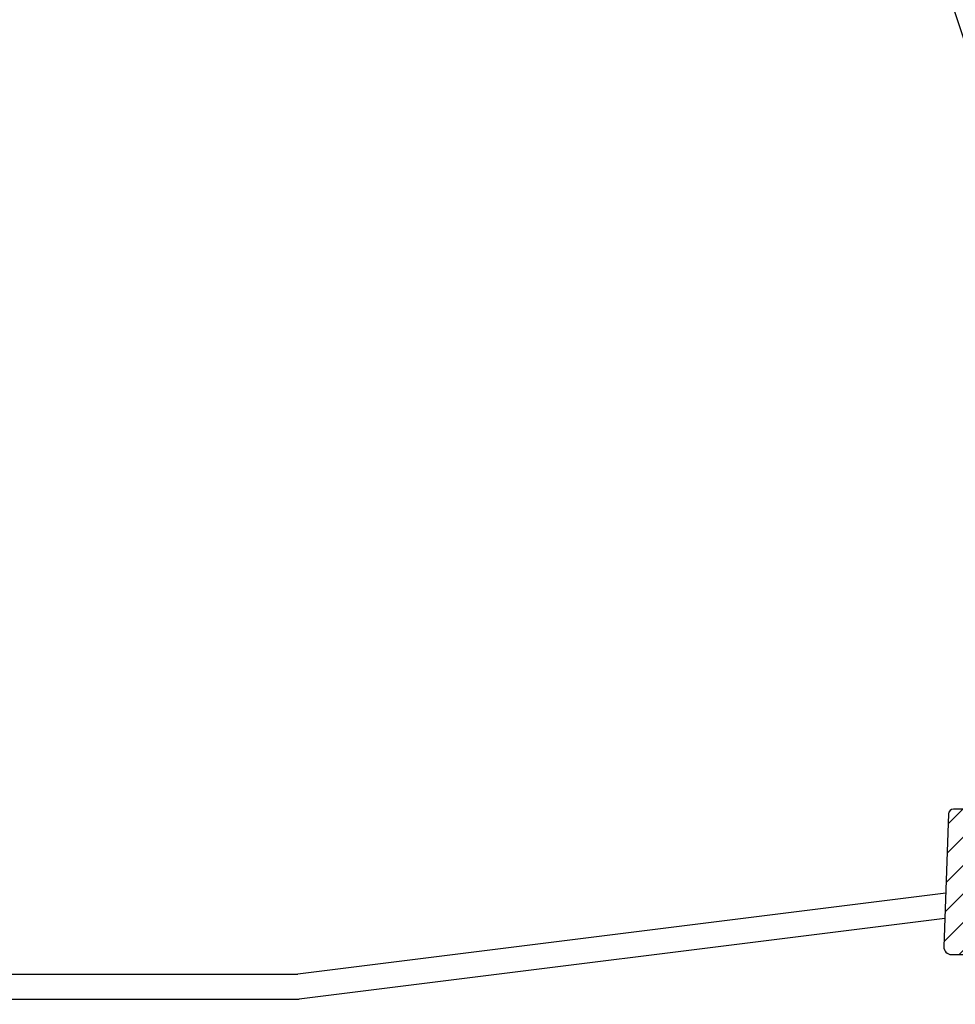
# Model space of a CAD drawing. Extents: x 1529 to 4201, y -422 to 622.
# Tile 294 of 460: x 2177 to 2189, y 501 to 513. Entities that reach past the tile are written whole.
import ezdxf

# ---------------------------------------------------------------- set-up
doc = ezdxf.new("R2010")
doc.units = 0
doc.header["$MEASUREMENT"] = 0
for name, color, linetype in [('SPILL-BUCKET', 1, 'CONTINUOUS'), ('TANK-SLAB', 6, 'CONTINUOUS'), ('TEXT', 3, 'CONTINUOUS')]:
    doc.layers.add(name, color=color, linetype=linetype)
doc.styles.add('SIMPLEX', font='simplex')
doc.dimstyles.new('DIM48', dxfattribs={"dimscale": 48, "dimtxt": 0.09375, "dimasz": 0.09375, "dimexe": 0.0625, "dimexo": 0.0625, "dimgap": 0.0625, "dimtad": 1, "dimdec": 4, "dimzin": 3, "dimdsep": 46, "dimlunit": 4, "dimtxsty": 'SIMPLEX', "dimcen": 0, "dimclrd": 3, "dimclre": 3, "dimclrt": 3, "dimadec": 0, "dimazin": 0, "dimtfac": 1, "dimtdec": 4, "dimtofl": 0, "dimtmove": 2, "dimatfit": 3, "dimfxl": 1, "dimfrac": 2, "dimtolj": 1, "dimtzin": 3, "dimarcsym": 0})

msp = doc.modelspace()

# ---------------------------------------------------------------- hatches: boundary and pattern name
at = {"layer": 'SPILL-BUCKET'}
h = msp.add_hatch(dxfattribs=at)
h.set_pattern_fill('ANSI31', scale=2, style=0)
h.set_pattern_definition([(45, (8432.96865, -797.75803), (-0.176776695, 0.176776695), [])])
edge = h.paths.add_edge_path()
edge.add_line((2189.80398, 501.10235), (2189.85344, 502.5188))
edge.add_line((2189.85344, 502.5188), (2189.79523, 502.58122))
edge.add_line((2189.79523, 502.58122), (2188.79713, 502.58122))
edge.add_arc((2188.79681, 502.59652), 0.01531, 181.187215, 271.187215, ccw=False)
edge.add_line((2188.7815, 502.59621), (2188.7815, 503.50244))
edge.add_arc((2188.75025, 503.50244), 0.03125, 0, 90)
edge.add_line((2188.75025, 503.53369), (2188.60843, 503.53369))
edge.add_arc((2188.60843, 503.47119), 0.0625, 90, 178.000024)
edge.add_line((2188.54597, 503.47337), (2188.48822, 501.81945))
edge.add_arc((2188.58191, 501.81618), 0.09375, 178.000024, 270)
edge.add_line((2188.58191, 501.72243), (2189.33638, 501.72243))
edge.add_arc((2189.33634, 501.59747), 0.12496, 1.981123, 89.981076, ccw=False)
edge.add_line((2189.46122, 501.60179), (2189.47867, 501.10235))
edge.add_line((2189.47867, 501.10235), (2189.80398, 501.10235))

# ---------------------------------------------------------------- linework, layer by layer
at = {"layer": 'SPILL-BUCKET', "color": 2, "linetype": 'Continuous'}
msp.add_lwpolyline([(2189.80398, 501.10235), (2189.85344, 502.5188), (2189.79523, 502.58122), (2188.79713, 502.58122, -0.41421356), (2188.7815, 502.59621), (2188.7815, 503.50244, 0.41421356), (2188.75025, 503.53369), (2188.60843, 503.53369, 0.40402635), (2188.54597, 503.47337), (2188.48822, 501.81945, 0.4244747), (2188.58191, 501.72243), (2189.33638, 501.72243, -0.40402598), (2189.46122, 501.60179), (2189.47867, 501.10235), (2189.80398, 501.10235)], format="xyb", dxfattribs=at)
at = {"layer": 'TANK-SLAB', "color": 2, "linetype": 'Continuous'}
for p, q in [((2188.51155, 502.48759), (2180.44116, 501.47879)), ((2188.5005, 502.17128), (2180.46062, 501.16629)), ((2156.91217, 501.47879), (2180.44116, 501.47879)), ((2156.92309, 501.16629), (2180.46062, 501.16629))]:
    msp.add_line(p, q, dxfattribs=at)

# ---------------------------------------------------------------- leaders
at = {"layer": 'TEXT'}
msp.add_leader([(2191.77596, 503.8147), (2161.57058, 596.37341), (2151.29362, 596.37341)], dimstyle='DIM48', override={"dimgap": 0.0625, "dimtad": 0}, dxfattribs=at)

doc.saveas('drawing.dxf')
